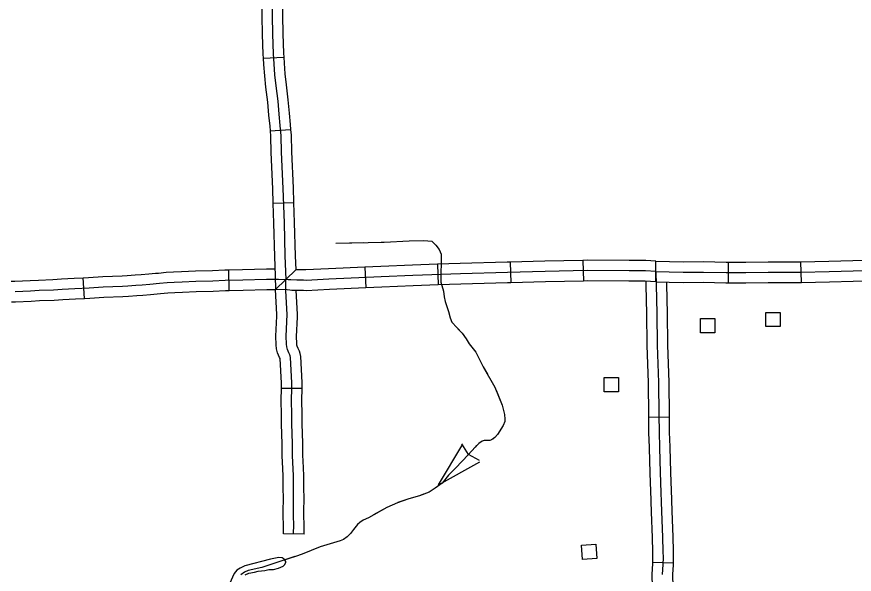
# Model space of a CAD drawing. Extents: x 1084508 to 1142749, y 1057638 to 1093403.
# Drawn here: x 1119112 to 1121021, y 1060176 to 1061446 of the extents above; entities that cross this region are included whole.
import ezdxf

# ---------------------------------------------------------------- set-up
doc = ezdxf.new("R2010")
doc.units = 0
for name, color, linetype in [('Level 32', 7, 'Continuous'), ('Level 35', 7, 'Continuous'), ('Level 43', 7, 'Continuous'), ('Level 45', 7, 'Continuous'), ('Level 47', 7, 'Continuous'), ('Level 56', 7, 'Continuous')]:
    doc.layers.add(name, color=color, linetype=linetype)

msp = doc.modelspace()

# ---------------------------------------------------------------- linework, layer by layer
at = {"layer": 'Level 32'}
for p, q in [((1119673.2, 1061351), (1119720.2, 1061353.5)), ((1119689.1, 1061185.5), (1119736, 1061189.1)), ((1119695.8, 1061020.9), (1119742.8, 1061022.5)), ((1120402.4, 1060890.6), (1120403.4, 1060843.5)), ((1119904.9, 1060875.2), (1119907.1, 1060828.2)), ((1120070.8, 1060881.8), (1120072.4, 1060834.7)), ((1120236.6, 1060886.6), (1120237.9, 1060839.5)), ((1120568.3, 1060841.5), (1120568.9, 1060888.6)), ((1120734.3, 1060839.5), (1120734.3, 1060886.6)), ((1120900.6, 1060840.4), (1120899.5, 1060887.5)), ((1119747.8, 1060868.7), (1119701.4, 1060824))]:
    msp.add_line(p, q, dxfattribs=at)
for points in [[(1119669.4, 1061517.5), (1119669.8, 1061490.9), (1119671.3, 1061405.6), (1119672.7, 1061360.5), (1119673.2, 1061351)], [(1119716.4, 1061518.3), (1119716.9, 1061491.8), (1119718.4, 1061406.8), (1119719.7, 1061362.5), (1119720.2, 1061353.5)], [(1119693.4, 1061491.3), (1119694.8, 1061406.2), (1119696.2, 1061361.5), (1119697.4, 1061338.6), (1119699.5, 1061313.5), (1119702.2, 1061287.9), (1119706.5, 1061253.6), (1119709.3, 1061223.7), (1119711.7, 1061198.1), (1119713.5, 1061174.7), (1119714.6, 1061137.3), (1119718.2, 1061054.7), (1119720.9, 1060975.9), (1119723.1, 1060900.6), (1119725, 1060847.3)], [(1119673.2, 1061351), (1119673.9, 1061336.9), (1119676.1, 1061311.3), (1119678.8, 1061285.2), (1119683.1, 1061251.1), (1119685.9, 1061221.5), (1119688.3, 1061196.1), (1119689.1, 1061185.5)], [(1119720.2, 1061353.5), (1119720.9, 1061340.2), (1119723, 1061315.7), (1119725.6, 1061290.6), (1119729.9, 1061256.2), (1119732.8, 1061225.9), (1119735.2, 1061200.1), (1119736, 1061189.1)], [(1119689.1, 1061185.5), (1119690, 1061173.4), (1119691.1, 1061136.5), (1119694.7, 1061053.8), (1119695.8, 1061020.9)], [(1119736, 1061189.1), (1119737, 1061175.9), (1119738.2, 1061138.2), (1119741.7, 1061055.6), (1119742.8, 1061022.5)], [(1119742.8, 1061022.5), (1119744.4, 1060976.6), (1119746.6, 1060901.3), (1119747.8, 1060868.7)], [(1119695.8, 1061020.9), (1119697.3, 1060975.1), (1119699.6, 1060899.8), (1119701.1, 1060855.3)], [(1120402.4, 1060890.6), (1120315.7, 1060888.7), (1120236.6, 1060886.6)], [(1120568.9, 1060888.6), (1120545.9, 1060890.2), (1120507.6, 1060890.6), (1120412.1, 1060890.8), (1120402.4, 1060890.6)], [(1120568.6, 1060865), (1120599.3, 1060864.7), (1120631.2, 1060863.9), (1120677, 1060864.1), (1120728.7, 1060863), (1120773.9, 1060863), (1120824.7, 1060863.6), (1120899.6, 1060864), (1120964, 1060865.6), (1121018.5, 1060867), (1121118.6, 1060868.1), (1121268.4, 1060870.6), (1121365.6, 1060872.5), (1121393.7, 1060872.8), (1121417.4, 1060873.2), (1121452.8, 1060874.3), (1121516.3, 1060875.1), (1121613.5, 1060876.9), (1121719.5, 1060879), (1121811.6, 1060882), (1121914.5, 1060884.4), (1122021.8, 1060887.5), (1122120.6, 1060888.8), (1122227.5, 1060890.7)], [(1120899.5, 1060887.5), (1120963.4, 1060889.1), (1121018.1, 1060890.5), (1121065.5, 1060891.1)], [(1119904.9, 1060875.2), (1119822.2, 1060871.4), (1119770.9, 1060868.7), (1119765.9, 1060868.8), (1119747.8, 1060868.7)], [(1120070.8, 1060881.8), (1120013.8, 1060879.9), (1119941.8, 1060876.9), (1119904.9, 1060875.2)], [(1120236.6, 1060886.6), (1120229.5, 1060886.4), (1120122.9, 1060883.5), (1120070.8, 1060881.8)], [(1120568.9, 1060888.6), (1120599.8, 1060888.2), (1120631.4, 1060887.5), (1120677.2, 1060887.7), (1120728.9, 1060886.6), (1120734.3, 1060886.6)], [(1120734.3, 1060886.6), (1120773.8, 1060886.6), (1120824.5, 1060887.1), (1120899.3, 1060887.5), (1120899.5, 1060887.5)], [(1119701.1, 1060855.3), (1119701.4, 1060824)], [(1120568.6, 1060865), (1120544.9, 1060866.7), (1120507.5, 1060867.1), (1120412.4, 1060867.2), (1120316.3, 1060865.2), (1120230.1, 1060862.9), (1120123.6, 1060859.9), (1120014.7, 1060856.4), (1119942.8, 1060853.4), (1119823.3, 1060847.9), (1119771.3, 1060845.1), (1119765.7, 1060845.2), (1119750.4, 1060845.2), (1119736.3, 1060846), (1119730.5, 1060846.6), (1119725, 1060847.3)], [(1120072.4, 1060834.7), (1120015.6, 1060832.9), (1119943.9, 1060829.9), (1119907.1, 1060828.2)], [(1120237.9, 1060839.5), (1120230.8, 1060839.3), (1120124.3, 1060836.4), (1120072.4, 1060834.7)], [(1120403.4, 1060843.5), (1120316.9, 1060841.7), (1120237.9, 1060839.5)], [(1120568.3, 1060841.5), (1120544, 1060843.2), (1120507.4, 1060843.6), (1120412.6, 1060843.7), (1120403.4, 1060843.5)], [(1120568.3, 1060841.5), (1120598.9, 1060841.1), (1120630.9, 1060840.4), (1120676.8, 1060840.6), (1120728.4, 1060839.5), (1120734.3, 1060839.5)], [(1120734.3, 1060839.5), (1120774, 1060839.5), (1120824.9, 1060840), (1120900, 1060840.4), (1120900.6, 1060840.4)], [(1120900.6, 1060840.4), (1120964.6, 1060842.1), (1121018.9, 1060843.4), (1121066, 1060844)], [(1119739.1, 1060822.3), (1119734.3, 1060822.6), (1119727.8, 1060823.2), (1119701.4, 1060824)], [(1119907.1, 1060828.2), (1119824.5, 1060824.4), (1119771.7, 1060821.6), (1119765.5, 1060821.7), (1119749.7, 1060821.7), (1119739.1, 1060822.3)]]:
    msp.add_lwpolyline(points, dxfattribs=at)
at = {"layer": 'Level 35'}
msp.add_lwpolyline([(1119711.7, 1060204.8), (1119670.2, 1060191.1), (1119639, 1060183.8), (1119631, 1060180.5), (1119622.4, 1060174.5)], dxfattribs=at)
at = {"layer": 'Level 43'}
for p, q in [((1120073.5, 1060379.5), (1120128.9, 1060471.9)), ((1120125.7, 1060472.9), (1120140.9, 1060448.6)), ((1120073.5, 1060379.5), (1120167.7, 1060431.8)), ((1120166.5, 1060434.9), (1120141.2, 1060448.4))]:
    msp.add_line(p, q, dxfattribs=at)
for points in [[(1119838.9, 1060929.6), (1119948.9, 1060932.2), (1120006.5, 1060934.9), (1120039.7, 1060936.2), (1120058.2, 1060934.2), (1120066.8, 1060924.9), (1120074.8, 1060915.7), (1120079.4, 1060905.1), (1120078.1, 1060840.9), (1120084.6, 1060820.2), (1120086.1, 1060807.5), (1120088.5, 1060797.1), (1120096.2, 1060773.8), (1120099.4, 1060759.6), (1120103.8, 1060750.2), (1120114.8, 1060737.4), (1120126.9, 1060725), (1120136.3, 1060712), (1120143.4, 1060700.8), (1120158.5, 1060681.6), (1120175.3, 1060648.2), (1120201.6, 1060602.1), (1120218.4, 1060560.7), (1120223.8, 1060539.7), (1120224.7, 1060528.8), (1120224.1, 1060523.2), (1120220.5, 1060514.3), (1120207.5, 1060493.6), (1120201.6, 1060487.1), (1120198.7, 1060484.5), (1120193.9, 1060481.5), (1120190.1, 1060480.1), (1120186.5, 1060480.1), (1120180.6, 1060480.6), (1120177.1, 1060480.6), (1120172.7, 1060478.6), (1120165, 1060473.3), (1120156.7, 1060465.3), (1120140.5, 1060447.8), (1120113, 1060417.7), (1120095.9, 1060401.2), (1120081.4, 1060383.4), (1120065.7, 1060371.9), (1120051.6, 1060362.4), (1120030, 1060354.2), (1120005.2, 1060347.1), (1119979.8, 1060338.5), (1119955.6, 1060327.3), (1119913.3, 1060304.2), (1119901.5, 1060298.6), (1119893.5, 1060293.3), (1119888.8, 1060288.6), (1119879.3, 1060277.6), (1119872.8, 1060268.2), (1119864.6, 1060261.1), (1119856.9, 1060254.9), (1119848.6, 1060251.3), (1119834.1, 1060246.9), (1119803.7, 1060238), (1119765.8, 1060222.5), (1119751.6, 1060217.5), (1119711.7, 1060204.8)], [(1119838.9, 1060929.6), (1119901.1, 1060931.1)], [(1119942.5, 1060932.1), (1119948.9, 1060932.2), (1120006.5, 1060934.9), (1120039.7, 1060936.2), (1120058.2, 1060934.2), (1120063.9, 1060928.1)], [(1120079.1, 1060891.7), (1120079, 1060885.8)], [(1120080.4, 1060833.6), (1120084.6, 1060820.2), (1120086.1, 1060807.5), (1120088.5, 1060797.1), (1120096.2, 1060773.8), (1120097, 1060770.1)], [(1120117.2, 1060734.9), (1120126.9, 1060725), (1120136.3, 1060712), (1120143.4, 1060700.8), (1120158.5, 1060681.6), (1120175.3, 1060648.2), (1120184.9, 1060631.4)], [(1120204.5, 1060595), (1120218.4, 1060560.7), (1120223.8, 1060539.7), (1120224.7, 1060528.8), (1120224.1, 1060523.2), (1120220.5, 1060514.3), (1120207.5, 1060493.6), (1120201.6, 1060487.1), (1120198.7, 1060484.5), (1120196.7, 1060483.3)], [(1120160.1, 1060468.6), (1120156.7, 1060465.3), (1120140.5, 1060447.8), (1120113, 1060417.7), (1120095.9, 1060401.2), (1120081.4, 1060383.4), (1120074.7, 1060378.5)], [(1120039.2, 1060357.7), (1120030, 1060354.2), (1120005.2, 1060347.1), (1119980.1, 1060338.6)], [(1119980.1, 1060338.6), (1119979.8, 1060338.5), (1119955.6, 1060327.3), (1119924.8, 1060310.5)], [(1119889.5, 1060289.2), (1119888.8, 1060288.6), (1119879.3, 1060277.6), (1119872.8, 1060268.2), (1119864.6, 1060261.1), (1119856.9, 1060254.9), (1119848.6, 1060251.3), (1119834.1, 1060246.9), (1119803.7, 1060238), (1119784.5, 1060230.2)], [(1119745.7, 1060215.6), (1119711.7, 1060204.8)]]:
    msp.add_lwpolyline(points, dxfattribs=at)
at = {"layer": 'Level 45'}
for p, q in [((1119266.1, 1060804.1), (1119263.3, 1060851.1)), ((1119596.1, 1060821.8), (1119595.1, 1060868.9)), ((1119762.3, 1060598.4), (1119715.2, 1060598.4)), ((1120552.2, 1060533.6), (1120599.3, 1060533.8)), ((1119766.5, 1060266.6), (1119719.4, 1060267.6)), ((1120561, 1060203.3), (1120608, 1060201.4))]:
    msp.add_line(p, q, dxfattribs=at)
for points in [[(1119595.1, 1060868.9), (1119626.3, 1060869.6), (1119680.8, 1060871.1), (1119700.6, 1060871.1)], [(1119098.5, 1060843.3), (1119107, 1060843.6), (1119142.2, 1060845), (1119161.4, 1060845.9), (1119194.1, 1060847.2), (1119213.6, 1060848.6), (1119242.8, 1060849.9), (1119263.3, 1060851.1)], [(1119263.3, 1060851.1), (1119275.3, 1060851.9), (1119307.7, 1060853.6), (1119351.8, 1060855.5), (1119363.7, 1060855.9), (1119381.4, 1060857.4), (1119395.6, 1060858.4), (1119412.8, 1060859.9), (1119428, 1060861.2)], [(1119428, 1060861.2), (1119434.9, 1060861.8), (1119452.4, 1060863.4), (1119469, 1060864.6), (1119487.5, 1060865.5), (1119519.2, 1060866.8), (1119558.2, 1060867.7), (1119585.9, 1060868.7), (1119595.1, 1060868.9)], [(1120568.6, 1060865), (1120569.4, 1060834.8), (1120571.2, 1060769.5), (1120571.9, 1060697.6), (1120574.6, 1060612.1), (1120575.7, 1060538.4), (1120575.9, 1060498.6), (1120577.3, 1060464.9), (1120577.9, 1060434), (1120579.3, 1060383.5), (1120581.7, 1060318.2), (1120583.9, 1060259.9), (1120584.6, 1060227.3), (1120585, 1060213.3), (1120584.3, 1060197.9), (1120583.3, 1060175.2)], [(1119107.8, 1060820), (1119143.2, 1060821.5), (1119162.4, 1060822.4), (1119195.4, 1060823.7), (1119215, 1060825.1), (1119244, 1060826.4), (1119276.6, 1060828.3), (1119308.8, 1060830.1), (1119352.8, 1060832), (1119365.1, 1060832.4), (1119383.2, 1060833.9), (1119397.5, 1060835), (1119414.8, 1060836.5), (1119437, 1060838.4), (1119454.3, 1060839.9), (1119470.4, 1060841.1), (1119488.6, 1060842), (1119519.9, 1060843.3), (1119558.9, 1060844.1), (1119586.6, 1060845.2), (1119626.9, 1060846), (1119681.1, 1060847.6), (1119708.1, 1060847.5), (1119725, 1060847.3)], [(1119742.9, 1060267.1), (1119743.4, 1060289.2), (1119742.5, 1060307.2), (1119742.5, 1060320.6), (1119742.9, 1060346.9), (1119742.5, 1060374.1), (1119742.7, 1060400.2), (1119740.5, 1060445.6), (1119740.1, 1060473.4), (1119739.1, 1060518), (1119738.8, 1060537.5), (1119738.3, 1060573.7), (1119738.8, 1060597.1), (1119738.8, 1060611.5), (1119735.5, 1060669.1), (1119734.9, 1060673), (1119734.2, 1060675.1), (1119732, 1060679.6), (1119728.5, 1060687.4), (1119727, 1060693.5), (1119726.3, 1060699.7), (1119726.2, 1060717.6), (1119728.3, 1060767.5), (1119725.2, 1060820.9), (1119725, 1060847.3)], [(1120545.6, 1060843), (1120545.8, 1060834.2), (1120547.6, 1060769), (1120548.3, 1060699.1)], [(1120592.7, 1060841.2), (1120592.9, 1060835.4), (1120594.7, 1060769.9), (1120595.4, 1060699.6)], [(1119266.1, 1060804.1), (1119278, 1060804.8), (1119310, 1060806.5), (1119353.7, 1060808.4), (1119366.5, 1060808.9), (1119385.1, 1060810.4), (1119399.4, 1060811.5), (1119416.8, 1060813), (1119432.1, 1060814.3)], [(1119432.1, 1060814.3), (1119439, 1060814.9), (1119456.2, 1060816.5), (1119471.9, 1060817.6), (1119489.6, 1060818.5), (1119520.6, 1060819.7), (1119559.6, 1060820.6), (1119587.3, 1060821.7), (1119596.1, 1060821.8)], [(1119596.1, 1060821.8), (1119627.5, 1060822.5), (1119681.5, 1060824), (1119701.4, 1060824)], [(1119704.6, 1060763.4), (1119704.8, 1060767.3), (1119701.4, 1060824)], [(1119751.6, 1060761.4), (1119751.9, 1060767.7), (1119748.7, 1060821.7)], [(1119099.8, 1060796.2), (1119108.6, 1060796.5), (1119144.2, 1060798), (1119163.4, 1060798.9), (1119196.8, 1060800.1), (1119216.4, 1060801.6), (1119245.2, 1060802.9), (1119266.1, 1060804.1)], [(1119715.2, 1060598.4), (1119715.2, 1060610.9), (1119712, 1060666.8), (1119712, 1060666.8), (1119710.7, 1060669.6), (1119706.1, 1060679.8), (1119703.7, 1060689.4), (1119702.8, 1060698.3), (1119702.6, 1060718), (1119704.6, 1060763.4)], [(1119762.3, 1060598.4), (1119762.3, 1060612.2), (1119758.9, 1060671.5), (1119757.9, 1060678.4), (1119756, 1060684.1), (1119753.3, 1060689.6), (1119750.8, 1060695.1), (1119750.2, 1060697.6), (1119749.9, 1060701), (1119749.7, 1060717.2), (1119751.6, 1060761.4)], [(1120548.3, 1060699.1), (1120548.4, 1060697.1), (1120551.1, 1060611.5), (1120552.2, 1060538.2), (1120552.2, 1060533.6)], [(1120595.4, 1060699.6), (1120595.4, 1060698.1), (1120598.2, 1060612.6), (1120599.2, 1060538.6), (1120599.3, 1060533.8)], [(1119717.6, 1060431.6), (1119717, 1060444.8), (1119716.6, 1060472.9), (1119715.5, 1060517.6), (1119715.2, 1060537.2), (1119714.8, 1060573.7), (1119715.2, 1060597.4), (1119715.2, 1060598.4)], [(1119764.6, 1060433.9), (1119764, 1060446.3), (1119763.7, 1060473.8), (1119762.6, 1060518.5), (1119762.3, 1060537.8), (1119761.8, 1060573.6), (1119762.3, 1060596.9), (1119762.3, 1060598.4)], [(1120552.2, 1060533.6), (1120552.3, 1060498.1), (1120553.8, 1060464.2), (1120554.3, 1060433.5), (1120555.8, 1060382.8), (1120556.4, 1060367.2)], [(1120599.3, 1060533.8), (1120599.4, 1060499.2), (1120600.9, 1060465.6), (1120601.4, 1060434.6), (1120602.9, 1060384.3), (1120603.4, 1060368.9)], [(1119719.4, 1060267.6), (1119719.8, 1060288.8), (1119718.9, 1060306.7), (1119718.9, 1060320.8), (1119719.4, 1060346.9), (1119718.9, 1060374), (1119719.2, 1060399.7), (1119717.6, 1060431.6)], [(1119766.5, 1060266.6), (1119766.9, 1060289.5), (1119766, 1060307.8), (1119766, 1060320.4), (1119766.5, 1060346.9), (1119766, 1060374.2), (1119766.3, 1060400.7), (1119764.6, 1060433.9)], [(1120556.4, 1060367.2), (1120558.2, 1060317.3), (1120560.3, 1060259.2), (1120561.1, 1060226.7), (1120561.4, 1060213.5), (1120561, 1060203.3)], [(1120603.4, 1060368.9), (1120605.2, 1060319.1), (1120607.4, 1060260.6), (1120608.1, 1060227.8), (1120608.5, 1060213.1), (1120608, 1060201.4)], [(1120561, 1060203.3), (1120560.8, 1060198.9), (1120559.7, 1060175.4), (1120560.5, 1060146), (1120560.5, 1060107.3), (1120561.4, 1060049.7), (1120562.1, 1060035.6)], [(1120608, 1060201.4), (1120607.9, 1060196.8), (1120606.8, 1060174.9), (1120607.6, 1060146.6), (1120607.6, 1060107.6), (1120608.5, 1060051.2), (1120609.1, 1060037.8)]]:
    msp.add_lwpolyline(points, dxfattribs=at)
at = {"layer": 'Level 47'}
msp.add_lwpolyline([(1119632.6, 1060174.5), (1119640.5, 1060177.8), (1119653.7, 1060180.5), (1119661.8, 1060182.2), (1119677.4, 1060183.8), (1119686.4, 1060186), (1119696.6, 1060186.4), (1119708.4, 1060189.7), (1119713.8, 1060191.3), (1119719, 1060193.7), (1119722.9, 1060197.6), (1119724.9, 1060202.9), (1119724.9, 1060204.9), (1119721, 1060210.2), (1119717, 1060212.8), (1119709.1, 1060213.5), (1119690, 1060210.2), (1119631.9, 1060194.3), (1119620.7, 1060189.1), (1119613.4, 1060185.1), (1119607.5, 1060177.2), (1119569.3, 1060092.7)], dxfattribs=at)
at = {"layer": 'Level 56'}
for points in [[(1120670.7, 1060725.7), (1120670.7, 1060758.4), (1120703.5, 1060758.4), (1120703.5, 1060725.7)], [(1120819.3, 1060739.6), (1120819.3, 1060772.2), (1120852.1, 1060772.2), (1120852.1, 1060739.6)], [(1120450.9, 1060591.3), (1120450.9, 1060623.9), (1120483.6, 1060623.9), (1120483.6, 1060591.3)], [(1120401.6, 1060209), (1120398.9, 1060241.6), (1120431.6, 1060244.2), (1120434.3, 1060211.7)]]:
    msp.add_lwpolyline(points, close=True, dxfattribs=at)

doc.saveas('drawing.dxf')
